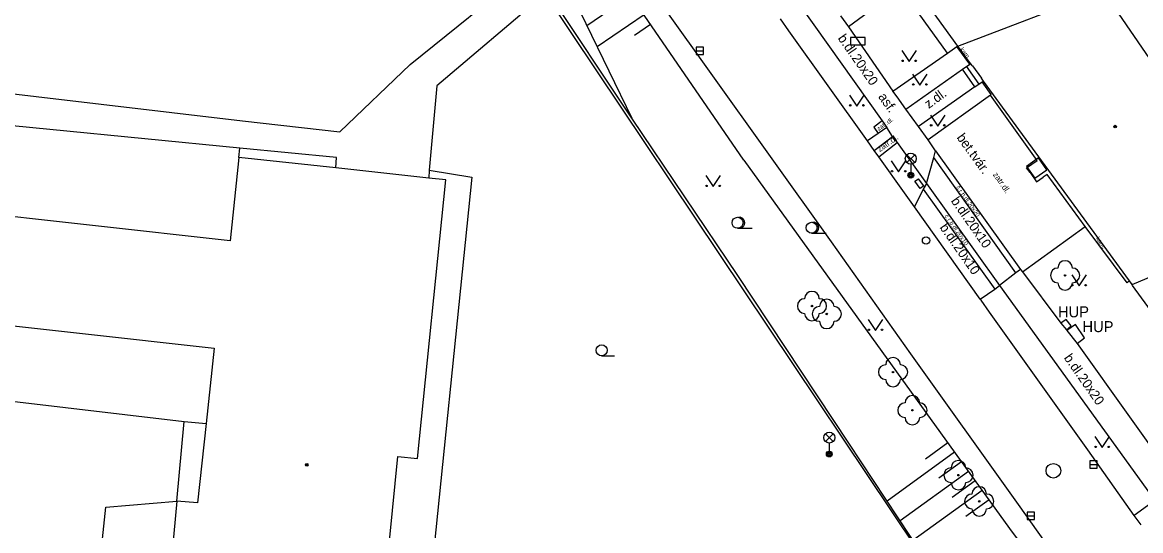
# Model space of a CAD drawing. Extents: x -595546 to -593986, y -1160845 to -1159202.
# Drawn here: x -595349 to -595272.7, y -1160482.3 to -1160447.6 of the extents above; entities that cross this region are included whole.
import ezdxf

# ---------------------------------------------------------------- set-up
doc = ezdxf.new("R2010")
doc.units = 0
for name, color, linetype in [('Level 22', 7, 'Continuous'), ('Level 24', 7, 'Continuous'), ('Level 26', 7, 'Continuous'), ('Level 27', 7, 'Continuous'), ('Level 28', 7, 'Continuous'), ('Level 33', 7, 'Continuous'), ('Level 36', 7, 'Continuous'), ('Level 39', 7, 'Continuous'), ('plynovod - povrch.  znaky - PRIS skut. velikost', 7, 'Continuous'), ('slaboproud - povrch.  znaky a tel. budka skut. velikost', 7, 'Continuous'), ('TM - budovy zdene_ betonove - VP', 7, 'Continuous'), ('TM - chodniky - VP', 7, 'Continuous'), ('TM - dolni hrana svahu', 7, 'Continuous'), ('TM - horni hrana svahu', 7, 'Continuous'), ('TM - komunikace - VP', 7, 'Continuous'), ('TM - plot drateny_ kovovy - VP', 7, 'Continuous'), ('TM - plot dreveny - VP', 7, 'Continuous'), ('TM - podezdivka plotu - VP', 7, 'Continuous'), ('TM - popis objektu', 7, 'Continuous'), ('TM - popis povrchu', 7, 'Continuous'), ('TM - rozhrani mezi zpev. plochami mezi sebou - VP', 7, 'Continuous'), ('TM - rozhrani ploch obecne - VP', 7, 'Continuous'), ('TM - schody - VP', 7, 'Continuous'), ('TM - srafovani', 7, 'Continuous'), ('TM - vjezd na pozemek', 7, 'Continuous'), ('TM - vstup do budovy - zdene_ betonove', 7, 'Continuous')]:
    doc.layers.add(name, color=color, linetype=linetype)

msp = doc.modelspace()

# ---------------------------------------------------------------- linework, layer by layer
at = {"layer": 'Level 22'}
for centre in [(-595277.82, -1160464.87), (-595295.09, -1160466.96), (-595294.08, -1160467.5), (-595289.56, -1160471.47), (-595288.24, -1160474.07), (-595285.1, -1160478.5), (-595283.68, -1160480.29)]:
    msp.add_circle(centre, 0.05, dxfattribs=at)
for centre, start, end in [((-595277.82, -1160464.37), 0, 180), ((-595278.32, -1160464.87), 90, 270), ((-595277.32, -1160464.87), 270, 90), ((-595277.82, -1160465.37), 180, 0), ((-595295.09, -1160466.46), 0, 180), ((-595295.59, -1160466.96), 90, 270), ((-595294.59, -1160466.96), 270, 90), ((-595294.08, -1160467), 0, 180), ((-595295.09, -1160467.46), 180, 0), ((-595294.58, -1160467.5), 90, 270), ((-595293.58, -1160467.5), 270, 90), ((-595294.08, -1160468), 180, 0), ((-595289.56, -1160470.97), 0, 180), ((-595290.06, -1160471.47), 90, 270), ((-595289.06, -1160471.47), 270, 90), ((-595289.56, -1160471.97), 180, 0), ((-595288.24, -1160473.57), 0, 180), ((-595288.74, -1160474.07), 90, 270), ((-595287.74, -1160474.07), 270, 90), ((-595288.24, -1160474.57), 180, 0), ((-595285.1, -1160478), 0, 180), ((-595285.6, -1160478.5), 90, 270), ((-595284.6, -1160478.5), 270, 90), ((-595285.1, -1160479), 180, 0), ((-595284.18, -1160480.29), 90, 270), ((-595283.68, -1160479.79), 0, 180), ((-595283.18, -1160480.29), 270, 90), ((-595283.68, -1160480.79), 180, 0)]:
    msp.add_arc(centre, 0.5, start, end, dxfattribs=at)
at = {"layer": 'Level 24'}
msp.add_lwpolyline([(-595292.458, -1160449.129), (-595291.458, -1160449.129), (-595291.458, -1160448.629), (-595292.458, -1160448.629)], close=True, dxfattribs=at)
at = {"layer": 'Level 26'}
msp.add_lwpolyline([(-595280.457, -1160457.432), (-595279.878, -1160458.247), (-595279.063, -1160457.668), (-595279.642, -1160456.853)], close=True, dxfattribs=at)
at = {"layer": 'Level 27'}
for p, q in [((-595303, -1160449.55), (-595302.5, -1160449.55)), ((-595276.14, -1160477.77), (-595275.64, -1160477.77)), ((-595280.42, -1160481.28), (-595279.92, -1160481.28))]:
    msp.add_line(p, q, dxfattribs=at)
for points in [[(-595303, -1160449.8), (-595302.5, -1160449.8), (-595302.5, -1160449.3), (-595303, -1160449.3)], [(-595276.14, -1160478.02), (-595275.64, -1160478.02), (-595275.64, -1160477.52), (-595276.14, -1160477.52)], [(-595280.42, -1160481.53), (-595279.92, -1160481.53), (-595279.92, -1160481.03), (-595280.42, -1160481.03)]]:
    msp.add_lwpolyline(points, close=True, dxfattribs=at)
msp.add_circle((-595278.62, -1160478.2), 0.5, dxfattribs=at)
at = {"layer": 'Level 28'}
msp.add_circle((-595287.31, -1160462.49), 0.25, dxfattribs=at)
at = {"layer": 'Level 33'}
for p, q in [((-595288.615, -1160457.17), (-595288.085, -1160456.64)), ((-595288.615, -1160456.64), (-595288.085, -1160457.17)), ((-595288.35, -1160457.28), (-595288.35, -1160458.03)), ((-595294.175, -1160476.2), (-595293.645, -1160475.67)), ((-595294.175, -1160475.67), (-595293.645, -1160476.2)), ((-595293.91, -1160476.31), (-595293.91, -1160477.06))]:
    msp.add_line(p, q, dxfattribs=at)
for centre, radius in [((-595288.35, -1160456.905), 0.375), ((-595288.35, -1160458.03), 0.2), ((-595288.35, -1160458.03), 0.145), ((-595288.35, -1160458.03), 0.0876), ((-595293.91, -1160475.935), 0.375), ((-595293.91, -1160477.06), 0.2), ((-595293.91, -1160477.06), 0.145), ((-595293.91, -1160477.06), 0.0876)]:
    msp.add_circle(centre, radius, dxfattribs=at)
at = {"layer": 'Level 36'}
for p, q in [((-595300.17, -1160461.655), (-595299.17, -1160461.655)), ((-595295.12, -1160461.995), (-595294.12, -1160461.995)), ((-595309.44, -1160470.355), (-595308.565, -1160470.355))]:
    msp.add_line(p, q, dxfattribs=at)
for points in [[(-595288.96, -1160449.53), (-595288.46, -1160450.28), (-595287.96, -1160449.53)], [(-595288.23, -1160451.14), (-595287.73, -1160451.89), (-595287.23, -1160451.14)], [(-595292.53, -1160452.57), (-595292.03, -1160453.32), (-595291.53, -1160452.57)], [(-595287.01, -1160453.93), (-595286.51, -1160454.68), (-595286.01, -1160453.93)], [(-595289.68, -1160457.06), (-595289.18, -1160457.81), (-595288.68, -1160457.06)], [(-595302.33, -1160458.06), (-595301.83, -1160458.81), (-595301.33, -1160458.06)], [(-595277.37, -1160464.84), (-595276.87, -1160465.59), (-595276.37, -1160464.84)], [(-595291.26, -1160467.88), (-595290.76, -1160468.63), (-595290.26, -1160467.88)], [(-595275.79, -1160475.87), (-595275.29, -1160476.62), (-595274.79, -1160475.87)]]:
    msp.add_lwpolyline(points, dxfattribs=at)
for centre, radius in [((-595288.91, -1160450.23), 0.05), ((-595288.011, -1160450.23), 0.05), ((-595288.18, -1160451.84), 0.05), ((-595287.281, -1160451.84), 0.05), ((-595292.48, -1160453.27), 0.05), ((-595291.581, -1160453.27), 0.05), ((-595286.96, -1160454.63), 0.05), ((-595286.061, -1160454.63), 0.05), ((-595289.63, -1160457.76), 0.05), ((-595288.731, -1160457.76), 0.05), ((-595302.28, -1160458.76), 0.05), ((-595301.381, -1160458.76), 0.05), ((-595300.17, -1160461.28), 0.375), ((-595295.12, -1160461.62), 0.375), ((-595277.32, -1160465.54), 0.05), ((-595276.421, -1160465.54), 0.05), ((-595291.21, -1160468.58), 0.05), ((-595290.311, -1160468.58), 0.05), ((-595309.44, -1160469.98), 0.375), ((-595275.74, -1160476.57), 0.05), ((-595274.841, -1160476.57), 0.05)]:
    msp.add_circle(centre, radius, dxfattribs=at)
for centre in [(-595300.045, -1160461.28), (-595294.995, -1160461.62)]:
    msp.add_arc(centre, 0.375, 260.40593, 99.59407, dxfattribs=at)
at = {"layer": 'Level 39'}
for centre, radius in [((-595274.41, -1160454.72), 0.09), ((-595274.41, -1160454.72), 0.0398), ((-595329.56, -1160477.79), 0.09), ((-595329.56, -1160477.79), 0.0398)]:
    msp.add_circle(centre, radius, dxfattribs=at)
at = {"layer": 'plynovod - povrch.  znaky - PRIS skut. velikost'}
for points in [[(-595277.74, -1160467.88), (-595278.12, -1160468.13)], [(-595277.42, -1160468.31), (-595277.74, -1160467.88)], [(-595277.72, -1160468.59), (-595277.42, -1160468.31)], [(-595277.12, -1160468.22), (-595277.7, -1160468.64)], [(-595276.5, -1160469.14), (-595277.12, -1160468.22)], [(-595277, -1160469.52), (-595276.5, -1160469.14)]]:
    msp.add_lwpolyline(points, dxfattribs=at)
at = {"layer": 'slaboproud - povrch.  znaky a tel. budka skut. velikost'}
for points in [[(-595287.47, -1160458.76), (-595287.72, -1160458.93), (-595288.07, -1160458.44), (-595287.82, -1160458.27)], [(-595287.47, -1160458.76), (-595287.82, -1160458.27)]]:
    msp.add_lwpolyline(points, dxfattribs=at)
at = {"layer": 'TM - budovy zdene_ betonove - VP'}
for points in [[(-595285.14, -1160449.22), (-595289.25, -1160443.52)], [(-595285.14, -1160449.22), (-595275.26, -1160445.42)], [(-595275.26, -1160445.42), (-595265.7, -1160459.37)], [(-595284.27, -1160450.41), (-595285.14, -1160449.22)], [(-595284.15, -1160450.58), (-595284.27, -1160450.41)], [(-595283.39, -1160451.61), (-595283.53, -1160451.42)], [(-595273.42, -1160465.25), (-595283.39, -1160451.61)], [(-595334.19, -1160456.82), (-595334.78, -1160462.52)], [(-595327.58, -1160457.54), (-595334.19, -1160456.82)], [(-595321.24, -1160458.23), (-595327.58, -1160457.54)], [(-595322, -1160477.36), (-595320.07, -1160458.35)], [(-595320.07, -1160458.35), (-595321.24, -1160458.23)], [(-595334.78, -1160462.52), (-595353.59, -1160460.41)], [(-595273.24, -1160465.5), (-595263.98, -1160461.58)], [(-595273.24, -1160465.5), (-595273.42, -1160465.25)], [(-595273.22, -1160465.55), (-595273.24, -1160465.5)], [(-595265.29, -1160476.43), (-595273.22, -1160465.55)], [(-595354.27, -1160467.78), (-595335.88, -1160469.84)], [(-595335.88, -1160469.84), (-595336.41, -1160474.97)], [(-595336.41, -1160474.97), (-595337, -1160480.39)], [(-595324.45, -1160488.5), (-595323.34, -1160477.22)], [(-595323.34, -1160477.22), (-595322, -1160477.36)], [(-595338.42, -1160480.27), (-595340.15, -1160498.9)], [(-595337, -1160480.39), (-595338.42, -1160480.27)]]:
    msp.add_lwpolyline(points, dxfattribs=at)
at = {"layer": 'TM - chodniky - VP'}
for points in [[(-595327.3, -1160455.08), (-595322.51, -1160450.49), (-595314.42, -1160443.95)], [(-595313.39, -1160445.72), (-595320.68, -1160451.94)], [(-595295.92, -1160446.43), (-595290.31, -1160454.32)], [(-595370.63, -1160491.64), (-595372.08, -1160490.41), (-595379.84, -1160485.28), (-595383.46, -1160481.94), (-595385.9, -1160478.86), (-595390.72, -1160470.15), (-595392.59, -1160463.56), (-595392.78, -1160460.9), (-595390.93, -1160452.97), (-595389.59, -1160450.65), (-595388.33, -1160449.34), (-595386.21, -1160448.16), (-595333.93, -1160454.33)], [(-595288.69, -1160453.52), (-595284.82, -1160450.79)], [(-595284.82, -1160450.79), (-595284.33, -1160450.45)], [(-595284.33, -1160450.45), (-595284.27, -1160450.41)], [(-595283.97, -1160452.01), (-595283.48, -1160451.67)], [(-595283.48, -1160451.67), (-595283.39, -1160451.61)], [(-595320.68, -1160451.94), (-595321.2, -1160457.69)], [(-595289.27, -1160452.68), (-595289.57, -1160452.3)], [(-595283.97, -1160452.01), (-595287.82, -1160454.71)], [(-595288.69, -1160453.52), (-595289.27, -1160452.68)], [(-595334.12, -1160456.18), (-595353.58, -1160454.27), (-595354.86, -1160454.81), (-595355.7, -1160455.39), (-595356.42, -1160456.21), (-595356.69, -1160456.87), (-595358.19, -1160472.45), (-595337.91, -1160474.84)], [(-595333.93, -1160454.33), (-595327.3, -1160455.08)], [(-595289.99, -1160454.77), (-595290.58, -1160455.18)], [(-595290.31, -1160454.32), (-595289.99, -1160454.77)], [(-595287.17, -1160455.62), (-595287.82, -1160454.71)], [(-595290.58, -1160455.18), (-595291.31, -1160455.69)], [(-595290.84, -1160456.34), (-595289.59, -1160455.39)], [(-595289.59, -1160455.39), (-595289.29, -1160455.81)], [(-595327.58, -1160457.54), (-595327.52, -1160456.83), (-595334.12, -1160456.18)], [(-595289.29, -1160455.81), (-595287.28, -1160458.6)], [(-595286.66, -1160456.38), (-595287.17, -1160455.62)], [(-595286.66, -1160456.38), (-595280.86, -1160464.46)], [(-595321.2, -1160457.69), (-595321.24, -1160458.23)], [(-595287.5, -1160458.99), (-595288.09, -1160460.19)], [(-595287.28, -1160458.6), (-595287.5, -1160458.99)], [(-595280.86, -1160464.46), (-595280.73, -1160464.63)], [(-595280.73, -1160464.63), (-595278.12, -1160468.13)], [(-595283.61, -1160466.49), (-595282.61, -1160465.8)], [(-595282.61, -1160465.8), (-595282.29, -1160465.55)], [(-595282.29, -1160465.55), (-595271.71, -1160480.23)], [(-595278.12, -1160468.13), (-595277.72, -1160468.59)], [(-595277.72, -1160468.59), (-595277.7, -1160468.64)], [(-595277.7, -1160468.64), (-595277, -1160469.52)], [(-595277, -1160469.52), (-595269.87, -1160479.53)], [(-595338.42, -1160480.27), (-595337.91, -1160474.84)], [(-595346.3, -1160509.5), (-595343.27, -1160480.68), (-595338.42, -1160480.27)], [(-595271.71, -1160480.23), (-595273.11, -1160481.25)]]:
    msp.add_lwpolyline(points, dxfattribs=at)
at = {"layer": 'TM - dolni hrana svahu'}
msp.add_lwpolyline([(-595312.09, -1160444.43), (-595307.39, -1160454.14)], dxfattribs=at)
at = {"layer": 'TM - horni hrana svahu'}
for points in [[(-595299.73, -1160457.01), (-595309.05, -1160443.45)], [(-595299.73, -1160457.01), (-595281.61, -1160482.14)], [(-595281.61, -1160482.14), (-595270.46, -1160497.18)]]:
    msp.add_lwpolyline(points, dxfattribs=at)
at = {"layer": 'TM - komunikace - VP'}
for points in [[(-595307.81, -1160442.94), (-595302.1, -1160450.94)], [(-595296.66, -1160448.19), (-595297.23, -1160447.37)], [(-595291.31, -1160455.69), (-595296.66, -1160448.19)], [(-595302.1, -1160450.94), (-595293.79, -1160462.59)], [(-595290.84, -1160456.34), (-595291.31, -1160455.69)], [(-595290.53, -1160456.78), (-595290.84, -1160456.34)], [(-595288.78, -1160459.23), (-595290.53, -1160456.78)], [(-595288.09, -1160460.19), (-595288.78, -1160459.23)], [(-595283.61, -1160466.49), (-595288.09, -1160460.19)], [(-595293.79, -1160462.59), (-595288.36, -1160470.22)], [(-595283.56, -1160466.56), (-595283.61, -1160466.49)], [(-595282.98, -1160467.38), (-595283.56, -1160466.56)], [(-595276.28, -1160476.78), (-595282.98, -1160467.38)], [(-595288.36, -1160470.22), (-595281.14, -1160480.34)], [(-595273.11, -1160481.25), (-595276.28, -1160476.78)], [(-595281.14, -1160480.34), (-595270.39, -1160495.46)], [(-595272.64, -1160481.9), (-595273.11, -1160481.25)]]:
    msp.add_lwpolyline(points, dxfattribs=at)
at = {"layer": 'TM - plot drateny_ kovovy - VP'}
for points in [[(-595313.3, -1160445.64), (-595311.49, -1160448.37)], [(-595311.49, -1160448.37), (-595287.99, -1160483.49)]]:
    msp.add_lwpolyline(points, dxfattribs=at)
at = {"layer": 'TM - plot dreveny - VP'}
for points in [[(-595292.61, -1160447.91), (-595289.57, -1160452.3)], [(-595285.84, -1160449.71), (-595285.2, -1160449.26)], [(-595285.2, -1160449.26), (-595285.14, -1160449.22)], [(-595289.57, -1160452.3), (-595285.84, -1160449.71)]]:
    msp.add_lwpolyline(points, dxfattribs=at)
at = {"layer": 'TM - podezdivka plotu - VP'}
for points in [[(-595307.39, -1160454.14), (-595313.23, -1160445.35)], [(-595300.14, -1160464.88), (-595307.39, -1160454.14)], [(-595292.58, -1160476.31), (-595300.14, -1160464.88)], [(-595285.01, -1160487.78), (-595292.58, -1160476.31)]]:
    msp.add_lwpolyline(points, dxfattribs=at)
at = {"layer": 'TM - rozhrani mezi zpev. plochami mezi sebou - VP'}
for points in [[(-595289.59, -1160455.39), (-595289.99, -1160454.77)], [(-595287.28, -1160458.6), (-595286.78, -1160456.82)], [(-595286.78, -1160456.82), (-595286.66, -1160456.38)], [(-595281.18, -1160464.7), (-595286.78, -1160456.82)], [(-595287.5, -1160458.99), (-595282.61, -1160465.8)], [(-595287.28, -1160458.6), (-595282.29, -1160465.55)], [(-595280.86, -1160464.46), (-595281.18, -1160464.7)], [(-595281.18, -1160464.7), (-595282.29, -1160465.55)]]:
    msp.add_lwpolyline(points, dxfattribs=at)
at = {"layer": 'TM - rozhrani ploch obecne - VP'}
for points in [[(-595285.84, -1160449.71), (-595289.04, -1160445.27), (-595292.61, -1160447.91)], [(-595284.33, -1160450.45), (-595285.2, -1160449.26)], [(-595283.97, -1160452.01), (-595284.82, -1160450.79)], [(-595282.86, -1160452.53), (-595283.48, -1160451.67)], [(-595282.92, -1160452.57), (-595287.17, -1160455.62)], [(-595282.86, -1160452.53), (-595282.92, -1160452.57)], [(-595279.73, -1160457.04), (-595282.92, -1160452.57)], [(-595287.82, -1160454.71), (-595288.69, -1160453.52)], [(-595290.31, -1160454.32), (-595290.87, -1160454.76)], [(-595290.87, -1160454.76), (-595290.58, -1160455.18)], [(-595334.19, -1160456.82), (-595334.12, -1160456.18)], [(-595290.53, -1160456.78), (-595289.29, -1160455.81)], [(-595280.45, -1160457.54), (-595279.73, -1160457.04)], [(-595321.2, -1160457.69), (-595318.29, -1160458.16), (-595321.41, -1160488.7)], [(-595280.2, -1160457.84), (-595280.45, -1160457.54)], [(-595280.2, -1160457.84), (-595279.77, -1160458.48)], [(-595279.77, -1160458.48), (-595279.31, -1160458.17)], [(-595279.04, -1160457.99), (-595279.31, -1160458.17)], [(-595276.45, -1160461.53), (-595279.04, -1160457.99)], [(-595280.73, -1160464.63), (-595276.45, -1160461.53)], [(-595273.6, -1160465.37), (-595276.45, -1160461.53)], [(-595273.42, -1160465.25), (-595273.6, -1160465.37)], [(-595337.91, -1160474.84), (-595336.41, -1160474.97)]]:
    msp.add_lwpolyline(points, dxfattribs=at)
at = {"layer": 'TM - schody - VP'}
msp.add_lwpolyline([(-595283.69, -1160451.82), (-595284.55, -1160450.6)], dxfattribs=at)
at = {"layer": 'TM - srafovani'}
for points in [[(-595307.45, -1160445.78), (-595310.44, -1160447.84)], [(-595306.55, -1160447.09), (-595309.74, -1160449.28)], [(-595306.1, -1160447.75), (-595307.2, -1160448.5)], [(-595285.83, -1160476.29), (-595287.35, -1160477.4)], [(-595285.36, -1160476.94), (-595289.97, -1160480.27)], [(-595284.89, -1160477.59), (-595286.43, -1160478.71)], [(-595284.42, -1160478.24), (-595289.08, -1160481.61)], [(-595283.95, -1160478.89), (-595285.52, -1160480.02)], [(-595283.48, -1160479.54), (-595288.2, -1160482.95)], [(-595283.01, -1160480.19), (-595284.6, -1160481.33)]]:
    msp.add_lwpolyline(points, dxfattribs=at)
at = {"layer": 'TM - vjezd na pozemek'}
msp.add_lwpolyline([(-595293.14, -1160447.17), (-595292.61, -1160447.91)], dxfattribs=at)
at = {"layer": 'TM - vstup do budovy - zdene_ betonove'}
msp.add_lwpolyline([(-595284.15, -1160450.58), (-595283.53, -1160451.42)], dxfattribs=at)

# ---------------------------------------------------------------- texts
at = {"layer": 'TM - popis objektu'}
for p in [(-595278.31, -1160467.73), (-595276.64, -1160468.74)]:
    msp.add_text('HUP', height=0.75, dxfattribs=at).set_placement(p)
at = {"layer": 'TM - popis povrchu'}
for s, height, rotation, p in [('b.dl.20x20', 0.65, 304.92609, (-595293.36, -1160448.69)), ('kam.', 0.3, 307, (-595285.02, -1160449.46)), ('asf.', 0.65, 305.249, (-595290.6, -1160452.69)), ('z.dl.', 0.65, 35.97602, (-595287.13, -1160453.52)), ('zatr.dl.', 0.3, 34.92609, (-595290.53, -1160455.02)), ('zatr.dl.', 0.4, 34.92609, (-595290.46, -1160456.46)), ('bet.tvár.', 0.65, 305.82609, (-595285.25, -1160455.47)), ('zatr.dl.', 0.4, 304.92609, (-595282.77, -1160458)), ('š.r.b.dl.20x20', 0.3, 305.46052, (-595285.29, -1160458.88)), ('b.dl.20x10', 0.65, 304.92609, (-595285.64, -1160459.79)), ('č.r.b.dl.20x10', 0.3, 305.11302, (-595286.07, -1160460.83)), ('b.dl.20x10', 0.65, 304.92609, (-595286.41, -1160461.6)), ('kam.', 0.3, 304.92609, (-595275.75, -1160462.36)), ('b.dl.20x20', 0.65, 304.92609, (-595277.93, -1160470.5))]:
    msp.add_text(s, height=height, rotation=rotation, dxfattribs=at).set_placement(p)

doc.saveas('drawing.dxf')
